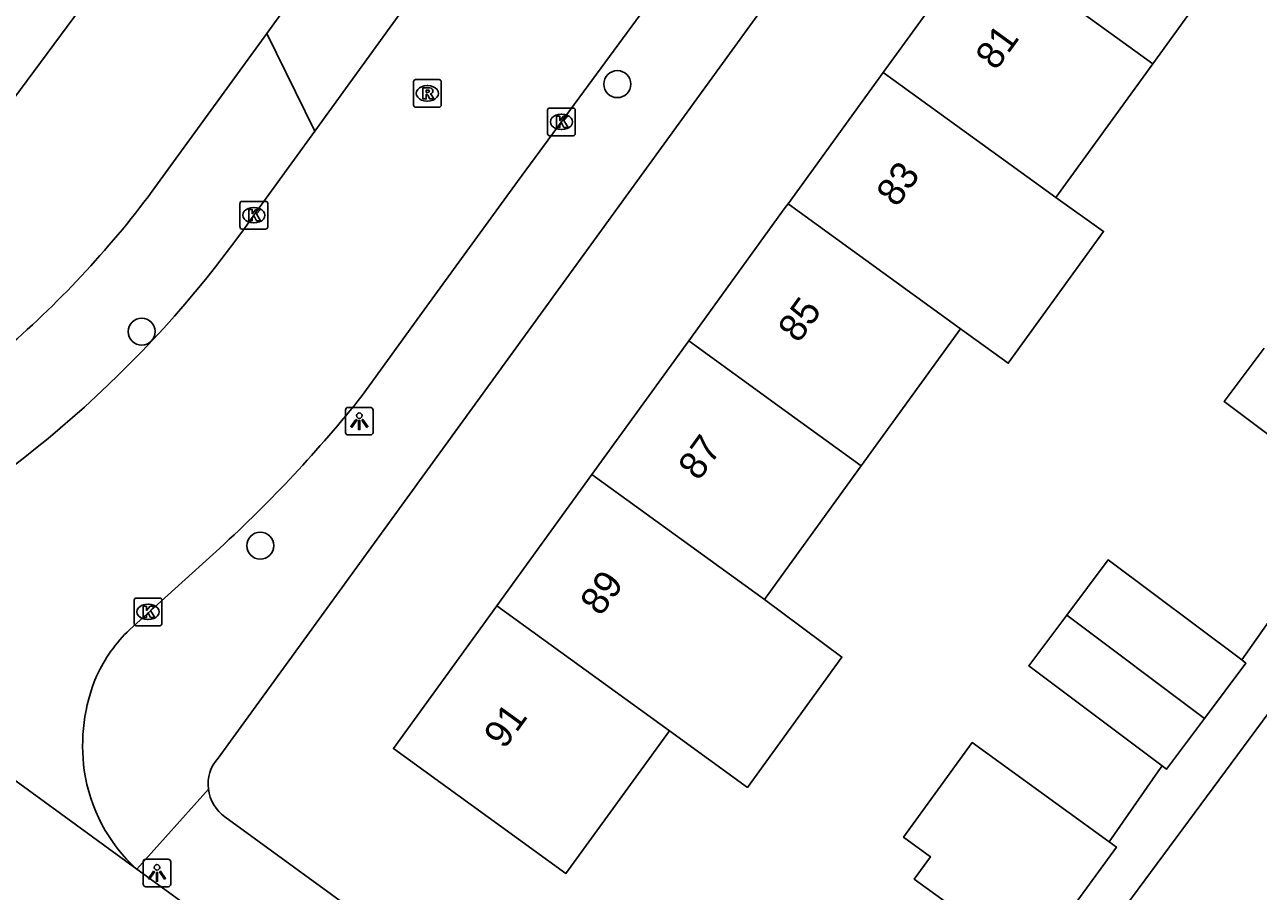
# Model space of a CAD drawing. Extents: x 159675 to 160530, y 382179 to 382901.
# Drawn here: x 159972.49 to 160017.11, y 382406.84 to 382438.2 of the extents above; entities that cross this region are included whole.
import ezdxf

# ---------------------------------------------------------------- set-up
doc = ezdxf.new("R2010")
doc.units = 0
for name, color, linetype in [('IMGEO_Boom', 7, 'Continuous'), ('IMGEO_Kolk', 7, 'Continuous'), ('IMGEO_Lichtpunt', 7, 'Continuous'), ('IMGEO_Pand', 7, 'Continuous'), ('IMGEO_Pand_nummerreeks', 7, 'Continuous'), ('IMGEO_Rijbaan_lokaal_gesloten', 7, 'Continuous'), ('IMGEO_Rijbaan_lokaal_open', 7, 'Continuous'), ('IMGEO_Rioolput', 7, 'Continuous'), ('IMGEO_Voetpad_open', 7, 'Continuous')]:
    doc.layers.add(name, color=color, linetype=linetype)

msp = doc.modelspace()

# ---------------------------------------------------------------- linework, layer by layer
at = {"layer": 'IMGEO_Boom'}
for centre in [(159993.923, 382436.049), (159976.722, 382427.094), (159981.009, 382419.35)]:
    msp.add_circle(centre, 0.489, dxfattribs=at)
at = {"layer": 'IMGEO_Kolk'}
for p, q in [((159991.401, 382434.258), (159991.401, 382435.11)), ((159991.476, 382435.184), (159992.328, 382435.184)), ((159992.402, 382435.11), (159992.402, 382434.258)), ((159991.889, 382434.964), (159991.914, 382434.964)), ((159992.328, 382434.184), (159991.476, 382434.184)), ((159991.912, 382434.404), (159991.887, 382434.404)), ((159980.276, 382430.881), (159980.276, 382431.733)), ((159980.351, 382431.807), (159981.203, 382431.807)), ((159980.764, 382431.587), (159980.789, 382431.587)), ((159981.277, 382431.733), (159981.277, 382430.881)), ((159981.203, 382430.807), (159980.351, 382430.807)), ((159980.787, 382431.027), (159980.762, 382431.027)), ((159976.449, 382416.528), (159976.449, 382417.38)), ((159976.524, 382417.454), (159977.376, 382417.454)), ((159976.937, 382417.234), (159976.962, 382417.234)), ((159977.45, 382417.38), (159977.45, 382416.528)), ((159977.376, 382416.454), (159976.524, 382416.454)), ((159976.96, 382416.674), (159976.935, 382416.674))]:
    msp.add_line(p, q, dxfattribs=at)
for points in [[(159991.401, 382434.258), (159991.401, 382435.11)], [(159991.476, 382435.184), (159992.328, 382435.184)], [(159992.402, 382435.11), (159992.402, 382434.258)], [(159991.722, 382434.884), (159991.845, 382434.884), (159991.845, 382434.733), (159991.975, 382434.884), (159992.139, 382434.884), (159991.993, 382434.733), (159992.146, 382434.484), (159991.994, 382434.484), (159991.909, 382434.648), (159991.845, 382434.581), (159991.845, 382434.484), (159991.722, 382434.484), (159991.722, 382434.884)], [(159992.328, 382434.184), (159991.476, 382434.184)], [(159980.276, 382430.881), (159980.276, 382431.733)], [(159980.351, 382431.807), (159981.203, 382431.807)], [(159980.597, 382431.507), (159980.72, 382431.507), (159980.72, 382431.356), (159980.85, 382431.507), (159981.014, 382431.507), (159980.868, 382431.356), (159981.021, 382431.107), (159980.869, 382431.107), (159980.784, 382431.271), (159980.72, 382431.204), (159980.72, 382431.107), (159980.597, 382431.107), (159980.597, 382431.507)], [(159981.277, 382431.733), (159981.277, 382430.881)], [(159981.203, 382430.807), (159980.351, 382430.807)], [(159976.449, 382416.528), (159976.449, 382417.38)], [(159976.524, 382417.454), (159977.376, 382417.454)], [(159977.45, 382417.38), (159977.45, 382416.528)], [(159976.77, 382417.154), (159976.893, 382417.154), (159976.893, 382417.003), (159977.023, 382417.154), (159977.187, 382417.154), (159977.041, 382417.003), (159977.194, 382416.754), (159977.042, 382416.754), (159976.957, 382416.918), (159976.893, 382416.851), (159976.893, 382416.754), (159976.77, 382416.754), (159976.77, 382417.154)], [(159977.376, 382416.454), (159976.524, 382416.454)]]:
    msp.add_lwpolyline(points, dxfattribs=at)
for centre, start, end in [((159991.478, 382435.108), 91.552, 178.448), ((159991.478, 382435.108), 91.552, 178.448), ((159992.326, 382435.108), 1.552, 88.448), ((159992.326, 382435.108), 1.552, 88.448), ((159991.478, 382434.26), 181.552, 268.448), ((159991.478, 382434.26), 181.552, 268.448), ((159992.326, 382434.26), 271.552, 358.448), ((159992.326, 382434.26), 271.552, 358.448), ((159980.353, 382431.731), 91.552, 178.448), ((159980.353, 382431.731), 91.552, 178.448), ((159981.201, 382431.731), 1.552, 88.448), ((159981.201, 382431.731), 1.552, 88.448), ((159980.353, 382430.883), 181.552, 268.448), ((159980.353, 382430.883), 181.552, 268.448), ((159981.201, 382430.883), 271.552, 358.448), ((159981.201, 382430.883), 271.552, 358.448), ((159976.526, 382417.378), 91.552, 178.448), ((159976.526, 382417.378), 91.552, 178.448), ((159977.374, 382417.378), 1.552, 88.448), ((159977.374, 382417.378), 1.552, 88.448), ((159976.526, 382416.53), 181.552, 268.448), ((159976.526, 382416.53), 181.552, 268.448), ((159977.374, 382416.53), 271.552, 358.448), ((159977.374, 382416.53), 271.552, 358.448)]:
    msp.add_arc(centre, 0.0765, start, end, dxfattribs=at)
for centre, major_axis, ratio, start_param, end_param in [((159991.888, 382434.684), (-0.387, 0.002), 0.722429, 4.712389, 7.853982), ((159991.913, 382434.684), (-0.39, 0.002), 0.717154, 1.570796, 4.712389), ((159980.763, 382431.307), (-0.387, 0.002), 0.722429, 4.712389, 7.853982), ((159980.788, 382431.307), (-0.39, 0.002), 0.717154, 1.570796, 4.712389), ((159976.936, 382416.954), (-0.387, 0.002), 0.722429, 4.712389, 7.853982), ((159976.961, 382416.954), (-0.39, 0.002), 0.717154, 1.570796, 4.712389)]:
    msp.add_ellipse(centre, major_axis=major_axis, ratio=ratio, start_param=start_param, end_param=end_param, dxfattribs=at)
at = {"layer": 'IMGEO_Lichtpunt'}
for p, q in [((159984.994, 382424.351), (159984.186, 382424.351)), ((159984.994, 382424.351), (159984.186, 382424.351)), ((159984.092, 382424.256), (159984.092, 382423.449)), ((159984.092, 382424.256), (159984.092, 382423.449)), ((159985.088, 382423.449), (159985.088, 382424.256)), ((159985.088, 382423.449), (159985.088, 382424.256)), ((159984.186, 382423.355), (159984.994, 382423.355)), ((159984.186, 382423.355), (159984.994, 382423.355)), ((159976.775, 382407.91), (159976.775, 382407.103)), ((159976.775, 382407.91), (159976.775, 382407.103)), ((159977.677, 382408.005), (159976.869, 382408.005)), ((159977.677, 382408.005), (159976.869, 382408.005)), ((159977.771, 382407.103), (159977.771, 382407.91)), ((159977.771, 382407.103), (159977.771, 382407.91)), ((159976.869, 382407.009), (159977.677, 382407.009)), ((159976.869, 382407.009), (159977.677, 382407.009))]:
    msp.add_line(p, q, dxfattribs=at)
for points in [[(159984.466, 382423.92), (159984.505, 382423.892), (159984.317, 382423.63), (159984.279, 382423.657), (159984.466, 382423.92)], [(159984.678, 382423.892), (159984.716, 382423.919), (159984.903, 382423.657), (159984.864, 382423.629), (159984.678, 382423.892)], [(159984.568, 382423.872), (159984.615, 382423.872), (159984.615, 382423.55), (159984.568, 382423.55), (159984.568, 382423.872)], [(159977.149, 382407.574), (159977.188, 382407.546), (159977, 382407.284), (159976.962, 382407.311), (159977.149, 382407.574)], [(159977.251, 382407.526), (159977.298, 382407.526), (159977.298, 382407.204), (159977.251, 382407.204), (159977.251, 382407.526)], [(159977.361, 382407.546), (159977.399, 382407.573), (159977.586, 382407.311), (159977.547, 382407.283), (159977.361, 382407.546)]]:
    msp.add_lwpolyline(points, dxfattribs=at)
for centre in [(159984.591, 382424.054), (159977.274, 382407.708)]:
    msp.add_circle(centre, 0.0994, dxfattribs=at)
for centre, start, end in [((159984.186, 382424.256), 90, 180), ((159984.186, 382424.256), 90, 180), ((159984.994, 382424.256), 0, 90), ((159984.994, 382424.256), 0, 90), ((159984.186, 382423.449), 180, 270), ((159984.186, 382423.449), 180, 270), ((159984.994, 382423.449), 270, 0), ((159984.994, 382423.449), 270, 360), ((159976.869, 382407.91), 90, 180), ((159976.869, 382407.91), 90, 180), ((159977.677, 382407.91), 0, 90), ((159977.677, 382407.91), 0, 90), ((159976.869, 382407.103), 180, 270), ((159976.869, 382407.103), 180, 270), ((159977.677, 382407.103), 270, 0), ((159977.677, 382407.103), 270, 360)]:
    msp.add_arc(centre, 0.0946, start, end, dxfattribs=at)
at = {"layer": 'IMGEO_Pand'}
for points in [[(160007.045, 382441.312), (160010.66, 382446.304), (160016.9, 382441.774), (160013.288, 382436.787)], [(160003.542, 382436.474), (160007.045, 382441.312)], [(160007.045, 382441.312), (160013.288, 382436.787)], [(160000.1, 382431.72), (160003.542, 382436.474)], [(160009.784, 382431.95), (160003.542, 382436.474)], [(160013.288, 382436.787), (160009.784, 382431.95)], [(160009.784, 382431.95), (160011.513, 382430.721), (160008.061, 382425.952), (160006.341, 382427.197)], [(159996.505, 382426.756), (160000, 382431.582), (160000.1, 382431.72)], [(160006.341, 382427.197), (160000.1, 382431.72)], [(160006.341, 382427.197), (160002.746, 382422.233)], [(159993.003, 382421.919), (159996.505, 382426.756)], [(159996.505, 382426.756), (160000, 382424.223), (160002.746, 382422.233)], [(160020.603, 382421.017), (160015.871, 382424.569), (160017.315, 382426.492)], [(160002.746, 382422.233), (160000, 382418.442), (159999.243, 382417.397)], [(159993.003, 382421.919), (159989.565, 382417.171)], [(159999.243, 382417.397), (159993.003, 382421.919)], [(160010.178, 382416.839), (160011.675, 382418.835), (160016.505, 382415.212)], [(159995.805, 382412.65), (159998.631, 382410.603), (160002.048, 382415.319), (159999.243, 382417.397)], [(159995.805, 382412.65), (159992.067, 382407.49), (159985.824, 382412.004), (159989.565, 382417.171)], [(159989.565, 382417.171), (159995.805, 382412.65)], [(160013.633, 382411.383), (160008.803, 382415.005), (160010.178, 382416.839)], [(160015.163, 382413.099), (160010.178, 382416.839)], [(160015.163, 382413.099), (160016.661, 382415.095), (160016.505, 382415.212)], [(160013.633, 382411.383), (160013.788, 382411.266), (160015.163, 382413.099)], [(160011.718, 382408.628), (160006.758, 382412.221), (160004.279, 382408.799), (160005.25, 382408.095), (160004.664, 382407.285), (160008.748, 382404.326)], [(160008.748, 382404.326), (160008.928, 382404.196), (160010.355, 382406.208), (160011.973, 382408.444), (160011.718, 382408.628)]]:
    msp.add_lwpolyline(points, dxfattribs=at)
at = {"layer": 'IMGEO_Rijbaan_lokaal_gesloten'}
for points in [[(159971.594, 382411.249), (159976.539, 382407.646)], [(159996.317, 382393.238), (159977.556, 382406.905), (159976.539, 382407.646)]]:
    msp.add_lwpolyline(points, dxfattribs=at)
at = {"layer": 'IMGEO_Rijbaan_lokaal_open'}
for points in [[(159984.695, 382424.782), (159986.94, 382427.882), (159990.318, 382432.531), (160000, 382445.699), (160006.199, 382454.224)], [(159989.893, 382443.905), (159982.977, 382434.345)], [(159970.361, 382433.202), (159975.994, 382440.795)], [(159980.776, 382431.302), (159982.977, 382434.345)], [(159976.286, 382416.317), (159979.541, 382419.258)]]:
    msp.add_lwpolyline(points, dxfattribs=at)
for centre, radius, start, end in [((159947.159, 382454.831), 41.033, 299.106, 325.0106), ((159947.723, 382454.112), 47.193, 312.3935, 321.5756), ((159980.379, 382412.131), 5.854, 134.3519, 154.7399), ((159981.204, 382412.108), 6.619, 157.6159, 187.7666), ((159980.527, 382412.048), 5.94, 188.0717, 227.8246)]:
    msp.add_arc(centre, radius, start, end, dxfattribs=at)
at = {"layer": 'IMGEO_Rioolput'}
for p, q in [((159986.552, 382435.288), (159986.552, 382436.14)), ((159986.627, 382436.214), (159987.479, 382436.214)), ((159987.04, 382435.994), (159987.065, 382435.994)), ((159987.553, 382436.14), (159987.553, 382435.288)), ((159987.479, 382435.214), (159986.627, 382435.214)), ((159987.063, 382435.434), (159987.038, 382435.434))]:
    msp.add_line(p, q, dxfattribs=at)
for points in [[(159986.552, 382435.288), (159986.552, 382436.14)], [(159986.627, 382436.214), (159987.479, 382436.214)], [(159987.553, 382436.14), (159987.553, 382435.288)], [(159987.141, 382435.912), (159986.889, 382435.914), (159986.889, 382435.514)], [(159986.889, 382435.514), (159987.013, 382435.514), (159987.013, 382435.676), (159987.024, 382435.676)], [(159987.067, 382435.833), (159987.013, 382435.833), (159987.013, 382435.752)], [(159987.013, 382435.752), (159987.065, 382435.752)], [(159987.071, 382435.647), (159987.142, 382435.514), (159987.282, 382435.514), (159987.217, 382435.64)], [(159987.479, 382435.214), (159986.627, 382435.214)]]:
    msp.add_lwpolyline(points, dxfattribs=at)
for centre, radius, start, end in [((159986.629, 382436.138), 0.0765, 91.552, 178.448), ((159986.629, 382436.138), 0.0765, 91.552, 178.448), ((159987.477, 382436.138), 0.0765, 1.552, 88.448), ((159987.477, 382436.138), 0.0765, 1.552, 88.448), ((159987.023, 382435.623), 0.0533, 26.0293, 88.6989), ((159987.049, 382435.941), 0.19, 274.7715, 282.9687), ((159987.073, 382435.737), 0.0964, 77.0061, 93.1865), ((159987.087, 382435.794), 0.0378, 276.6634, 79.6772), ((159987.14, 382435.802), 0.109, 350.3612, 89.416), ((159987.138, 382435.802), 0.112, 277.5842, 350.9817), ((159987.122, 382435.587), 0.108, 29.5134, 73.7905), ((159986.629, 382435.29), 0.0765, 181.552, 268.448), ((159986.629, 382435.29), 0.0765, 181.552, 268.448), ((159987.477, 382435.29), 0.0765, 271.552, 358.448), ((159987.477, 382435.29), 0.0765, 271.552, 358.448)]:
    msp.add_arc(centre, radius, start, end, dxfattribs=at)
for centre, major_axis, ratio, start_param, end_param in [((159987.039, 382435.714), (-0.387, 0.002), 0.722429, 4.712389, 7.853982), ((159987.064, 382435.714), (-0.39, 0.002), 0.717154, 1.570796, 4.712389)]:
    msp.add_ellipse(centre, major_axis=major_axis, ratio=ratio, start_param=start_param, end_param=end_param, dxfattribs=at)
at = {"layer": 'IMGEO_Voetpad_open'}
for points in [[(160009.446, 382452.95), (160000, 382439.936), (159979.481, 382411.665)], [(159981.244, 382437.887), (159985.646, 382443.958)], [(159981.244, 382437.887), (159977.1, 382432.172)], [(159982.977, 382434.345), (159981.244, 382437.887)], [(160016.505, 382415.212), (160020.603, 382421.017)], [(160020.653, 382411.499), (160017.707, 382413.601), (160009.634, 382402.696)], [(160011.718, 382408.628), (160013.471, 382411.167), (160013.633, 382411.383)], [(159976.539, 382407.646), (159979.132, 382410.544)], [(159979.733, 382409.536), (160000, 382394.771), (160001.186, 382393.907)]]:
    msp.add_lwpolyline(points, dxfattribs=at)
for centre, radius, start, end in [((159948.489, 382453.477), 35.672, 310.4807, 323.3271), ((159980.56, 382410.714), 1.438, 138.6199, 186.7944), ((159980.561, 382410.713), 1.439, 186.7329, 234.8764)]:
    msp.add_arc(centre, radius, start, end, dxfattribs=at)

# ---------------------------------------------------------------- texts
at = {"layer": 'IMGEO_Pand_nummerreeks'}
for s, rotation, p in [('81', 54.0922, (160007.618, 382436.51)), ('83', 54.0922, (160004.032, 382431.558)), ('85', 54.0874, (160000.475, 382426.646)), ('87', 54.0924, (159996.866, 382421.661)), ('89', 54.0929, (159993.318, 382416.761)), ('91', 54.0924, (159989.836, 382411.952))]:
    msp.add_text(s, height=1, rotation=rotation, dxfattribs=at).set_placement(p)

doc.saveas('drawing.dxf')
